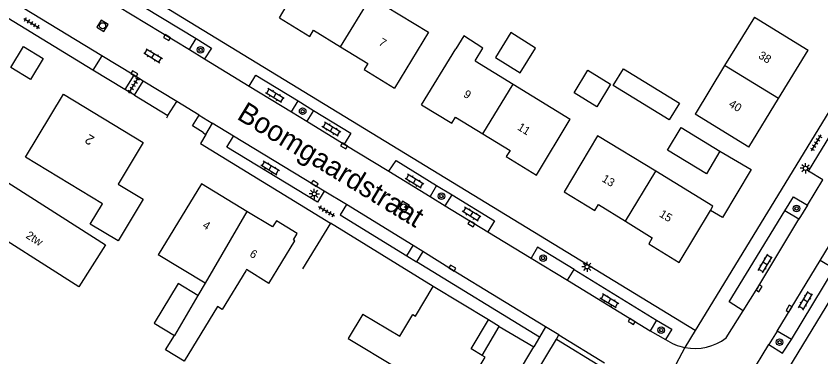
# Model space of a CAD drawing. Extents: x 136000 to 141014, y 402000 to 403500.
# Drawn here: x 137702.6 to 137800.6, y 402057.7 to 402099.2 of the extents above; entities that cross this region are included whole.
import ezdxf

# ---------------------------------------------------------------- set-up
doc = ezdxf.new("R2010")
doc.units = 0
for name, color, linetype in [('gg-afsc-erfafscheiding', 7, 'Continuous'), ('gg-afsc-muur', 7, 'Continuous'), ('gg-anno-huisnummerreeks BGT', 7, 'Continuous'), ('gg-anno-openbare ruimte label', 7, 'Continuous'), ('gg-bbg-bijgebouw', 7, 'Continuous'), ('gg-bbg-gedigitaliseerde bebouwing', 7, 'Continuous'), ('gg-bbg-gedigitaliseerde bijgebouw', 7, 'Continuous'), ('gg-bbg-hoofdgebouw', 7, 'Continuous'), ('gg-bbg-tussenscheiding', 7, 'Continuous'), ('gg-knt-verharding', 7, 'Continuous'), ('gg-knt-verharding nz', 7, 'Continuous'), ('gt-anno-plantopografie huisnummer', 7, 'Continuous'), ('gt-bbg-plantopografie pand', 7, 'Continuous'), ('gt-grn-groengrens', 7, 'Continuous'), ('gt-grn-weggrens', 7, 'Continuous'), ('gt-symb-boom', 7, 'Continuous'), ('gt-symb-klinker verharding', 7, 'Continuous'), ('gt-symb-kolk', 7, 'Continuous'), ('gt-symb-lichtmast', 7, 'Continuous'), ('gt-symb-rioolschacht', 7, 'Continuous'), ('gt-symb-tegel verharding', 7, 'Continuous')]:
    doc.layers.add(name, color=color, linetype=linetype)

# ---------------------------------------------------------------- blocks, each defined once
blk = doc.blocks.new('gt0-KL1')
at = {"layer": 'gt-symb-klinker verharding'}
for p, q in [((-1.15, 0.3), (1.15, 0.3)), ((-1, -0.3), (-1, 0.3)), ((-0.5, 0.3), (-0.5, 0.45)), ((0, -0.3), (0, 0.3)), ((0.5, 0.3), (0.5, 0.45)), ((1, -0.3), (1, 0.3)), ((-1.15, -0.3), (1.15, -0.3)), ((-0.5, -0.45), (-0.5, -0.3)), ((0.5, -0.45), (0.5, -0.3))]:
    blk.add_line(p, q, dxfattribs=at)
blk = doc.blocks.new('gt0-BOOM')
at = {"layer": 'gt-symb-boom'}
for radius in [0.4, 0.2]:
    blk.add_circle((0, 0), radius, dxfattribs=at)
blk = doc.blocks.new('gt0-LMAST')
at = {"layer": 'gt-symb-lichtmast'}
for p, q in [((-0.182, 0.173), (-0.447, 0.438)), ((-0.005, 0.246), (-0.005, 0.621)), ((0.172, 0.173), (0.437, 0.438)), ((-0.255, -0.004), (-0.63, -0.004)), ((-0.182, -0.181), (-0.447, -0.446)), ((-0.005, -0.254), (-0.005, -0.629)), ((0.437, -0.446), (0.172, -0.181)), ((0.245, -0.004), (0.62, -0.004))]:
    blk.add_line(p, q, dxfattribs=at)
blk.add_circle((-0.005, -0.004), 0.25, dxfattribs=at)
blk = doc.blocks.new('gt0-TEG1')
at = {"layer": 'gt-symb-tegel verharding'}
for p, q in [((-1.125, 0), (1.125, 0)), ((-0.9, -0.25), (-0.9, 0.25)), ((-0.45, -0.25), (-0.45, 0.25)), ((0, -0.25), (0, 0.25)), ((0.45, -0.25), (0.45, 0.25)), ((0.9, -0.25), (0.9, 0.25))]:
    blk.add_line(p, q, dxfattribs=at)
blk = doc.blocks.new('gt0-KOLK')
at = {"layer": 'gt-symb-kolk'}
blk.add_lwpolyline([(0, 0), (0.375, 0), (0.375, 0.4), (-0.375, 0.4), (-0.375, 0), (0, 0)], dxfattribs=at)
blk = doc.blocks.new('gt0-RS')
at = {"layer": 'gt-symb-rioolschacht'}
blk.add_lwpolyline([(-0.5, -0.5), (0.5, -0.5), (0.5, 0.5), (-0.5, 0.5)], close=True, dxfattribs=at)
blk.add_circle((0, 0), 0.375, dxfattribs=at)

msp = doc.modelspace()

# ---------------------------------------------------------------- linework, layer by layer
at = {"layer": 'gg-afsc-erfafscheiding'}
msp.add_line((137716.986, 402089.564), (137715.902, 402090.219), dxfattribs=at)
msp.add_lwpolyline([(137788.315, 402082.762), (137792.125, 402080.503), (137788.631, 402074.677), (137787.163, 402075.531)], dxfattribs=at)
at = {"layer": 'gg-afsc-muur'}
for p, q in [((137711.934, 402092.624), (137697.793, 402101.212)), ((137715.816, 402090.271), (137711.934, 402092.624)), ((137715.902, 402090.219), (137715.816, 402090.271)), ((137716.986, 402089.564), (137721.075, 402087.094)), ((137721.075, 402087.094), (137720.89, 402086.779)), ((137740.873, 402073.975), (137737.478, 402068.439)), ((137753.399, 402066.262), (137740.873, 402073.975)), ((137761.43, 402061.425), (137760.145, 402062.22)), ((137759.37, 402057.89), (137761.43, 402061.425))]:
    msp.add_line(p, q, dxfattribs=at)
at = {"layer": 'gg-bbg-bijgebouw'}
msp.add_lwpolyline([(137788.315, 402082.762), (137786.706, 402080.006), (137781.944, 402082.883), (137783.594, 402085.613), (137788.315, 402082.762)], dxfattribs=at)
at = {"layer": 'gg-bbg-gedigitaliseerde bebouwing'}
for p, q in [((137792.543, 402099.045), (137788.893, 402093.159)), ((137751.98, 402088.39), (137756.131, 402095.202)), ((137758.488, 402093.764), (137763.141, 402090.925)), ((137788.893, 402093.159), (137785.326, 402087.253)), ((137763.141, 402090.925), (137770.092, 402086.642)), ((137725.594, 402066.688), (137719.872, 402070.137)), ((137725.594, 402066.688), (137724.703, 402065.166)), ((137743.046, 402059.944), (137748.852, 402056.451))]:
    msp.add_line(p, q, dxfattribs=at)
for points in [[(137745.816, 402101.502), (137752.819, 402097.23), (137748.66, 402090.43)], [(137758.488, 402093.764), (137759.455, 402095.307), (137757.114, 402096.772), (137756.131, 402095.202)], [(137730.556, 402068.2), (137727.698, 402063.489), (137727.113, 402063.844), (137723.066, 402057.174), (137720.796, 402058.552), (137721.87, 402060.323)], [(137733.38, 402066.651), (137730.634, 402068.327), (137730.556, 402068.2)]]:
    msp.add_lwpolyline(points, dxfattribs=at)
at = {"layer": 'gg-bbg-gedigitaliseerde bijgebouw'}
for points in [[(137760.964, 402094.158), (137763.982, 402092.269), (137765.871, 402095.287), (137762.853, 402097.176), (137760.964, 402094.158)], [(137703.483, 402095.494), (137705.876, 402094.041), (137704.318, 402091.477), (137701.925, 402092.93), (137703.483, 402095.494)], [(137770.551, 402089.833), (137772.232, 402092.601), (137774.998, 402090.917), (137773.318, 402088.152), (137770.551, 402089.833)], [(137775.314, 402090.724), (137776.576, 402092.783), (137783.387, 402088.607), (137782.138, 402086.57), (137775.314, 402090.724)], [(137724.703, 402065.166), (137722.304, 402066.621), (137719.394, 402061.825), (137721.87, 402060.323)]]:
    msp.add_lwpolyline(points, dxfattribs=at)
at = {"layer": 'gg-bbg-hoofdgebouw'}
for p, q in [((137734.65, 402098.99), (137738.758, 402105.815)), ((137792.543, 402099.045), (137799.07, 402095.05)), ((137795.46, 402089.145), (137799.07, 402095.05)), ((137791.85, 402083.24), (137795.46, 402089.145)), ((137765.99, 402079.83), (137770.092, 402086.642)), ((137791.85, 402083.24), (137785.326, 402087.253)), ((137787.48, 402076.06), (137780.512, 402080.303)), ((137725.16, 402078.78), (137719.872, 402070.137)), ((137730.701, 402075.417), (137725.16, 402078.78)), ((137787.163, 402075.531), (137787.48, 402076.06)), ((137733.825, 402073.52), (137730.701, 402075.417)), ((137760.145, 402062.22), (137753.399, 402066.262)), ((137744.832, 402062.913), (137743.046, 402059.944)), ((137758.032, 402058.694), (137760.145, 402062.22)), ((137759.37, 402057.89), (137758.032, 402058.694))]:
    msp.add_line(p, q, dxfattribs=at)
for points in [[(137734.65, 402098.99), (137738.37, 402096.72), (137738.83, 402097.47), (137742.11, 402095.454)], [(137742.11, 402095.454), (137745.42, 402093.42), (137744.97, 402092.68), (137748.66, 402090.43)], [(137751.98, 402088.39), (137755.67, 402086.14), (137756.12, 402086.88), (137759.442, 402084.859)], [(137759.442, 402084.859), (137762.76, 402082.84), (137762.3, 402082.1), (137765.99, 402079.83)], [(137780.512, 402080.303), (137773.405, 402084.63), (137769.35, 402077.79)], [(137697.289, 402074.429), (137700.532, 402079.584), (137713.477, 402071.365), (137710.212, 402066.224), (137697.289, 402074.429)], [(137769.35, 402077.79), (137773.07, 402075.51), (137773.52, 402076.26), (137776.805, 402074.235)], [(137776.805, 402074.235), (137780.09, 402072.21), (137779.65, 402071.48), (137783.37, 402069.21), (137787.163, 402075.531)], [(137733.38, 402066.651), (137736.553, 402071.854), (137736.385, 402071.961), (137736.836, 402072.714), (137734.289, 402074.276), (137733.825, 402073.52)], [(137744.832, 402062.913), (137749.343, 402060.247), (137750.922, 402062.854), (137751.236, 402062.669), (137753.399, 402066.262)], [(137756.217, 402051.851), (137759.72, 402057.68), (137759.37, 402057.89)]]:
    msp.add_lwpolyline(points, dxfattribs=at)
at = {"layer": 'gg-bbg-tussenscheiding'}
for p, q in [((137742.11, 402095.454), (137745.816, 402101.502)), ((137795.46, 402089.145), (137788.893, 402093.159)), ((137759.442, 402084.859), (137763.141, 402090.925)), ((137776.805, 402074.235), (137780.512, 402080.303)), ((137730.701, 402075.417), (137725.594, 402066.688)), ((137724.703, 402065.166), (137721.87, 402060.323))]:
    msp.add_line(p, q, dxfattribs=at)
at = {"layer": 'gg-knt-verharding'}
for p, q in [((137824.42, 402124.95), (137785.32, 402060.9)), ((137831.434, 402113.358), (137782.8, 402033.597)), ((137785.32, 402060.9), (137711.532, 402105.913)), ((137713.041, 402094.346), (137698.901, 402102.965)), ((137723.689, 402095.139), (137724.512, 402096.457)), ((137723.689, 402095.139), (137725.543, 402093.992)), ((137713.041, 402094.346), (137711.934, 402092.624)), ((137716.915, 402091.985), (137713.041, 402094.346)), ((137725.543, 402093.992), (137730.968, 402090.678)), ((137716.915, 402091.985), (137715.816, 402090.271)), ((137718.067, 402091.283), (137716.915, 402091.985)), ((137716.986, 402089.564), (137718.067, 402091.283)), ((137722.168, 402088.783), (137718.067, 402091.283)), ((137721.075, 402087.094), (137722.168, 402088.783)), ((137724.87, 402087.136), (137722.168, 402088.783)), ((137736.136, 402087.537), (137736.944, 402088.86)), ((137736.944, 402088.86), (137738.801, 402087.715)), ((137738.801, 402087.715), (137737.995, 402086.392)), ((137724.87, 402087.136), (137726.457, 402086.17)), ((137736.136, 402087.537), (137737.995, 402086.392)), ((137726.457, 402086.17), (137725.661, 402084.797)), ((137729.08, 402084.576), (137726.457, 402086.17)), ((137725.35, 402085.01), (137725.661, 402084.797)), ((137798.978, 402076.176), (137800.854, 402079.268)), ((137742.818, 402076.251), (137740.129, 402077.865)), ((137753.81, 402078.576), (137753.027, 402077.249)), ((137753.81, 402078.576), (137755.702, 402077.431)), ((137753.027, 402077.249), (137754.859, 402076.115)), ((137754.859, 402076.115), (137755.702, 402077.431)), ((137750.965, 402071.251), (137742.818, 402076.251)), ((137798.978, 402076.176), (137797.955, 402074.465)), ((137797.955, 402074.465), (137796.252, 402075.497)), ((137760.035, 402072.937), (137765.327, 402069.725)), ((137800.555, 402069.46), (137802.796, 402073.187)), ((137750.195, 402070.015), (137750.965, 402071.251)), ((137752.127, 402070.542), (137750.965, 402071.251)), ((137752.127, 402070.542), (137751.364, 402069.29)), ((137766.327, 402060.121), (137751.364, 402069.29)), ((137765.327, 402069.725), (137769.739, 402067.03)), ((137769.739, 402067.03), (137770.56, 402068.339)), ((137770.56, 402068.339), (137780.597, 402062.195)), ((137789.091, 402060.021), (137791.156, 402063.325)), ((137780.597, 402062.195), (137779.837, 402060.862)), ((137761.43, 402061.425), (137765.642, 402058.928)), ((137767.081, 402061.38), (137766.327, 402060.121)), ((137768.712, 402060.392), (137767.081, 402061.38)), ((137768.404, 402059.877), (137768.712, 402060.392)), ((137768.712, 402060.392), (137774.263, 402056.987)), ((137779.837, 402060.862), (137781.714, 402059.839)), ((137795.316, 402060.857), (137794.279, 402059.198)), ((137797.026, 402059.83), (137795.316, 402060.857)), ((137765.832, 402055.58), (137768.404, 402059.877)), ((137790.019, 402052.251), (137794.279, 402059.198)), ((137757.144, 402044.703), (137765.642, 402058.928))]:
    msp.add_line(p, q, dxfattribs=at)
for points in [[(137713.151, 402101.525), (137713.969, 402102.869), (137724.512, 402096.457)], [(137724.512, 402096.457), (137726.375, 402095.308), (137725.543, 402093.992)], [(137730.968, 402090.678), (137731.794, 402092.02), (137736.944, 402088.86)], [(137800.854, 402079.268), (137799.131, 402080.314), (137805.133, 402090.182), (137806.831, 402089.143)], [(137738.801, 402087.715), (137743.353, 402084.96), (137742.538, 402083.622)], [(137725.35, 402085.01), (137724.068, 402085.849), (137724.87, 402087.136)], [(137725.661, 402084.797), (137725.7, 402084.77), (137725.04, 402083.68), (137740.873, 402073.975)], [(137740.129, 402077.865), (137739.312, 402076.524), (137728.269, 402083.253), (137729.08, 402084.576)], [(137748, 402080.297), (137748.869, 402081.6), (137753.81, 402078.576)], [(137755.702, 402077.431), (137760.858, 402074.278), (137760.035, 402072.937)], [(137796.252, 402075.497), (137797.286, 402077.21), (137798.978, 402076.176)], [(137742.818, 402076.251), (137742.044, 402074.982), (137750.195, 402070.015)], [(137791.156, 402063.325), (137789.453, 402064.401), (137796.252, 402075.497)], [(137770.56, 402068.339), (137766.121, 402071.047), (137765.327, 402069.725)], [(137767.081, 402061.38), (137755.632, 402068.344), (137752.127, 402070.542)], [(137797.026, 402059.83), (137802.249, 402068.433), (137800.555, 402069.46)], [(137780.597, 402062.195), (137782.487, 402061.081), (137781.714, 402059.839)], [(137794.279, 402059.198), (137795.964, 402058.154), (137797.026, 402059.83)]]:
    msp.add_lwpolyline(points, dxfattribs=at)
for centre, radius, start, end in [((137785.276, 402064.992), 6.265, 235.34485, 258.79573), ((137785.278, 402064.993), 6.266, 258.78176, 307.48341)]:
    msp.add_arc(centre, radius, start, end, dxfattribs=at)
at = {"layer": 'gg-knt-verharding nz'}
for p, q in [((137713.151, 402101.525), (137723.689, 402095.139)), ((137730.968, 402090.678), (137736.136, 402087.537)), ((137737.995, 402086.392), (137742.538, 402083.622)), ((137740.129, 402077.865), (137729.08, 402084.576)), ((137742.538, 402083.622), (137748, 402080.297)), ((137748, 402080.297), (137753.027, 402077.249)), ((137754.859, 402076.115), (137760.035, 402072.937)), ((137795.316, 402060.857), (137800.555, 402069.46)), ((137769.739, 402067.03), (137779.837, 402060.862))]:
    msp.add_line(p, q, dxfattribs=at)
msp.add_lwpolyline([(137791.156, 402063.325), (137792.926, 402066.169), (137797.955, 402074.465)], dxfattribs=at)
at = {"layer": 'gt-bbg-plantopografie pand'}
msp.add_lwpolyline([(137708.36, 402089.67), (137718.065, 402083.807), (137715.011, 402078.751), (137718.078, 402076.899), (137715.007, 402071.817), (137711.614, 402073.867), (137713.112, 402076.347), (137703.734, 402082.013), (137708.36, 402089.67)], dxfattribs=at)
at = {"layer": 'gt-grn-groengrens'}
msp.add_line((137768.404, 402059.877), (137773.969, 402056.464), dxfattribs=at)
at = {"layer": 'gt-grn-weggrens'}
for p, q in [((137750.195, 402070.015), (137751.364, 402069.29)), ((137766.327, 402060.121), (137765.642, 402058.928)), ((137785.32, 402060.9), (137784.059, 402058.847)), ((137784.059, 402058.847), (137777.384, 402046.372))]:
    msp.add_line(p, q, dxfattribs=at)

# ---------------------------------------------------------------- block references
at = {"layer": 'gt-symb-boom'}
for p in [(137725.049, 402095.077), (137737.49, 402087.606), (137754.398, 402077.282), (137797.662, 402075.783), (137766.78, 402069.73), (137781.175, 402060.963), (137795.598, 402059.496)]:
    msp.add_blockref('gt0-BOOM', p, dxfattribs=at)
at = {"layer": 'gt-symb-klinker verharding'}
for p, rotation in [((137719.266, 402094.369), -31.003067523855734), ((137734.085, 402089.513), 148.86920085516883), ((137740.984, 402085.415), 148.86920085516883), ((137733.514, 402080.695), 148.8692008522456), ((137751.098, 402079.087), 148.8692008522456), ((137758.049, 402075.093), 148.8692008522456), ((137793.83, 402069.065), 59.203286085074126), ((137774.854, 402064.512), 148.8692008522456), ((137798.763, 402064.53), 59.20328608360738)]:
    msp.add_blockref('gt0-KL1', p, dxfattribs=dict(at, rotation=rotation))
at = {"layer": 'gt-symb-kolk'}
for p, rotation in [((137721.058, 402096.738), 148.81066524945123), ((137716.888, 402092.001), -31.46487302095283), ((137742.647, 402083.555), 148.42315953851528), ((137738.86, 402078.647), -31.765034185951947), ((137758.158, 402074.088), 148.43003477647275), ((137755.632, 402068.344), -31.32359775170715), ((137792.926, 402066.169), -121.87781647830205), ((137796.923, 402063.481), 58.53512698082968), ((137777.479, 402061.834), -31.46487302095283)]:
    msp.add_blockref('gt0-KOLK', p, dxfattribs=dict(at, rotation=rotation))
at = {"layer": 'gt-symb-lichtmast'}
for p in [(137798.751, 402080.666), (137738.909, 402077.55), (137772.146, 402068.674)]:
    msp.add_blockref('gt0-LMAST', p, dxfattribs=at)
at = {"layer": 'gt-symb-rioolschacht'}
for p, rotation in [((137713.109, 402098.009), -31.41597875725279), ((137749.8, 402075.969), -31.415978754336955)]:
    msp.add_blockref('gt0-RS', p, dxfattribs=dict(at, rotation=rotation))
at = {"layer": 'gt-symb-tegel verharding'}
for p, rotation in [((137704.484, 402098.328), -31.543673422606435), ((137716.91, 402090.748), 58.07354491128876), ((137800.048, 402083.767), -121.54367342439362), ((137740.392, 402075.407), 149.12470831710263)]:
    msp.add_blockref('gt0-TEG1', p, dxfattribs=dict(at, rotation=rotation))

# ---------------------------------------------------------------- texts
at = {"layer": 'gg-anno-huisnummerreeks BGT'}
for s, rotation, p in [('7', 328.6, (137746.67, 402095.742)), ('38', 328.5, (137792.92, 402094.149)), ('9', 328.6, (137756.992, 402089.433)), ('40', 328.5, (137789.31, 402088.244)), ('11', 328.4, (137763.573, 402085.425)), ('13', 328.5, (137773.853, 402079.136)), ('15', 328.6, (137780.858, 402074.844)), ('4', 328.7, (137725.214, 402073.485)), ('2tw', 327.6, (137703.674, 402072.258)), ('6', 328.7, (137730.944, 402070.006))]:
    msp.add_text(s, height=1, rotation=rotation, dxfattribs=at).set_placement(p)
at = {"layer": 'gg-anno-openbare ruimte label'}
msp.add_text('Boomgaardstraat', height=2.5, rotation=328.6, dxfattribs=at).set_placement((137729.352, 402086.739))
at = {"layer": 'gt-anno-plantopografie huisnummer'}
msp.add_text('2', height=1.2, rotation=148.86463, dxfattribs=at).set_placement((137712.219, 402084.418))

doc.saveas('drawing.dxf')
